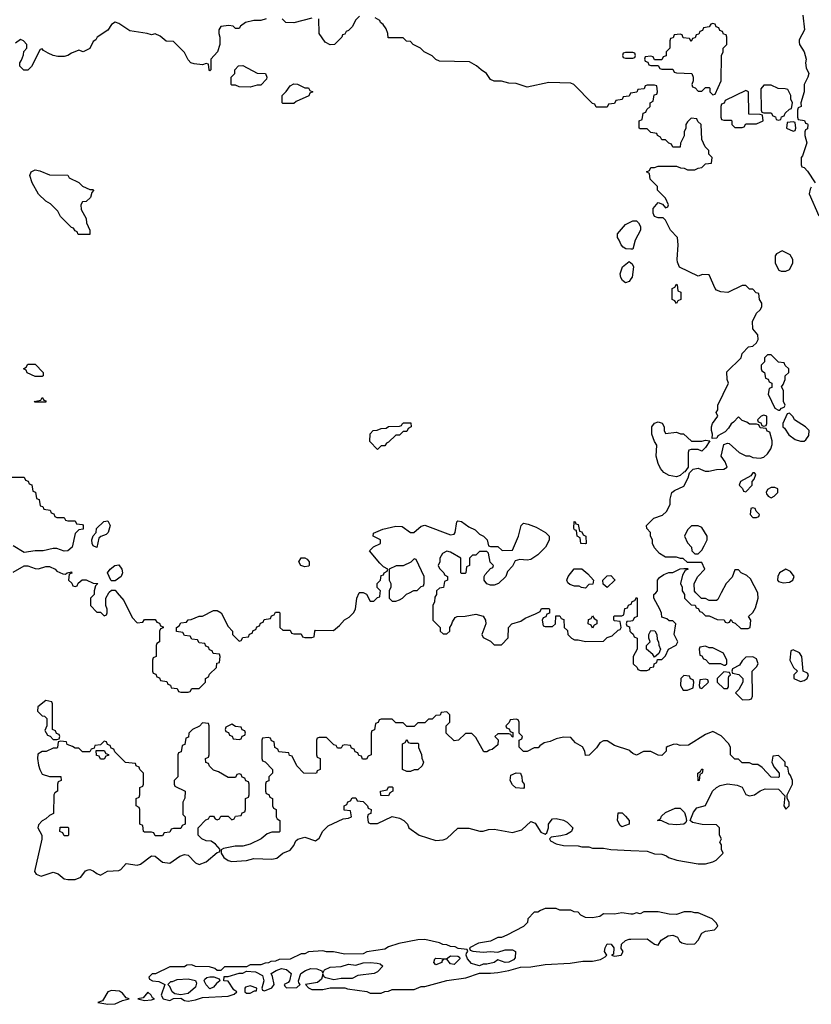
# Model space of a CAD drawing. Header units: inches. Extents: x 2601469 to 2753575, y 449403 to 582909.
# Tile 290 of 350: x 2666646 to 2670990, y 527741 to 533146. Entities that reach past the tile are written whole.
import ezdxf

# ---------------------------------------------------------------- set-up
doc = ezdxf.new("R2010")
doc.units = ezdxf.units.IN
doc.header["$MEASUREMENT"] = 0
for name, color, linetype in [('C6562', 7, 'Continuous'), ('C6563', 7, 'Continuous'), ('C6572', 7, 'Continuous'), ('C6573', 7, 'Continuous')]:
    doc.layers.add(name, color=color, linetype=linetype)

msp = doc.modelspace()

# ---------------------------------------------------------------- linework, layer by layer
at = {"layer": 'C6562', "color": 4, "elevation": 12}
for points in [[(2667054, 530000), (2667054, 529990), (2667034, 529970), (2667034, 529930), (2667070, 529894), (2667090, 529894), (2667110, 529874), (2667122, 529878), (2667126, 529890), (2667126, 529910), (2667118, 529930), (2667118, 529970), (2667134.4, 530000)], [(2667181.4, 530000), (2667216.8, 529956.8), (2667263.6, 529863.6), (2667290, 529834), (2667322, 529838), (2667330, 529854), (2667390, 529854), (2667398, 529838), (2667412.7, 529832.7), (2667418, 529818), (2667432.7, 529812.7), (2667432.7, 529807.3), (2667418, 529802), (2667414, 529790), (2667414, 529730), (2667398, 529722), (2667394, 529710), (2667394, 529650), (2667378, 529642), (2667374, 529630), (2667374, 529570), (2667378, 529558), (2667392.7, 529552.7), (2667398, 529538), (2667412.7, 529532.7), (2667418, 529518), (2667452.7, 529512.7), (2667458, 529498), (2667472.7, 529492.7), (2667478, 529478), (2667510, 529474), (2667518, 529458), (2667530, 529454), (2667570, 529454), (2667582, 529458), (2667590, 529474), (2667630, 529474), (2667666, 529510), (2667666, 529530), (2667682, 529538), (2667687.3, 529552.7), (2667726, 529590), (2667727.3, 529612.7), (2667742, 529618), (2667746, 529650), (2667742, 529662), (2667707.3, 529667.3), (2667702, 529682), (2667687.3, 529687.3), (2667682, 529702), (2667667.3, 529707.3), (2667662, 529722), (2667630, 529726), (2667622, 529742), (2667590, 529746), (2667582, 529762), (2667550, 529766), (2667542, 529782), (2667507.3, 529787.3), (2667506, 529810), (2667522, 529818), (2667530, 529834), (2667562, 529838), (2667570, 529852), (2667587.3, 529852.7), (2667630, 529872), (2667650, 529872), (2667710, 529902), (2667730, 529902), (2667752, 529890), (2667790, 529814), (2667814, 529790), (2667814, 529770), (2667850, 529734), (2667862, 529738), (2667870, 529754), (2667902, 529758), (2667907.3, 529772.7), (2667922, 529778), (2667927.3, 529792.7), (2667942, 529798), (2667947.3, 529812.7), (2667962, 529818), (2667967.3, 529832.7), (2667982, 529838), (2667987.3, 529852.7), (2668022, 529858), (2668027.3, 529872.7), (2668042, 529878), (2668050, 529894), (2668070, 529894), (2668074, 529890), (2668074, 529810), (2668090, 529794), (2668130, 529794), (2668138, 529778), (2668150, 529774), (2668190, 529774), (2668198, 529758), (2668210, 529754), (2668250, 529754), (2668262, 529758), (2668266, 529790), (2668270, 529794), (2668367.3, 529792.7), (2668400.4, 529819.6), (2668428.9, 529851.1), (2668454.6, 529865.4), (2668478, 529890), (2668488, 529910), (2668495.3, 529970), (2668509.1, 530000)], [(2668534, 530000), (2668550, 529992), (2668570, 529954), (2668590, 529954), (2668610, 529974), (2668622, 529978), (2668624.8, 530000)], [(2668674, 530000), (2668674, 529970), (2668690, 529954), (2668710, 529954), (2668730, 529962), (2668746, 529970), (2668768.4, 529991.6), (2668785.2, 530000)], [(2668934, 530000), (2668934, 529990), (2668923.6, 529976.4), (2668922, 529950), (2668914, 529930), (2668914, 529850), (2668954, 529810), (2668954, 529790), (2668970, 529774), (2668990, 529774), (2669006, 529790), (2669006, 529810), (2669016.4, 529823.6), (2669020.4, 529839.6), (2669036.4, 529863.6), (2669046, 529870), (2669090, 529872), (2669150, 529882), (2669190, 529872), (2669202, 529850), (2669204.7, 529830), (2669182, 529770), (2669190, 529754), (2669230, 529734), (2669250, 529714), (2669290, 529714), (2669327.3, 529752.7), (2669328, 529810), (2669346, 529830), (2669396.4, 529843.6), (2669420.4, 529859.6), (2669476.4, 529883.6), (2669502, 529898), (2669510, 529914), (2669550, 529914), (2669554, 529910), (2669552.7, 529887.3), (2669538, 529882), (2669532.7, 529867.3), (2669518, 529862), (2669514, 529850), (2669518, 529818), (2669530, 529814), (2669570, 529814), (2669586, 529830), (2669587.3, 529872.7), (2669610, 529874), (2669618, 529858), (2669632.7, 529852.7), (2669634, 529810), (2669652.7, 529792.7), (2669654, 529770), (2669674, 529750), (2669690, 529742), (2669710, 529742), (2669750, 529732), (2669850, 529734), (2669870, 529754), (2669896.4, 529763.6), (2669930, 529794), (2669942, 529798), (2669946, 529810), (2669942, 529842), (2669910, 529846), (2669906, 529850), (2669906, 529870), (2669910, 529874), (2669950, 529874), (2669962, 529878), (2669967.3, 529912.7), (2669982, 529918), (2669987.3, 529932.7), (2670000, 529937.3)], [(2670000, 529844.8), (2669978, 529842), (2669974, 529830), (2669978, 529818), (2669992.7, 529812.7), (2669994, 529790), (2670000, 529784.4)], [(2670000, 529127.5), (2669993.6, 529133.6), (2669910, 529162), (2669870, 529188), (2669850, 529188), (2669830, 529175.3), (2669811.1, 529148.9), (2669771.1, 529108.9), (2669750, 529106), (2669748, 529130), (2669734.6, 529154.6), (2669696.4, 529176.4), (2669670, 529206), (2669630, 529208), (2669590, 529198), (2669556.9, 529183.1), (2669523.6, 529176.4), (2669499.6, 529160.4), (2669491, 529149), (2669470, 529148), (2669430, 529128), (2669410, 529128), (2669387.3, 529152.7), (2669386, 529190), (2669402, 529198), (2669406, 529210), (2669386, 529230), (2669386, 529290), (2669382, 529302), (2669370, 529306), (2669338, 529302), (2669332.7, 529287.3), (2669314, 529270), (2669318, 529258), (2669332.7, 529252.7), (2669338, 529238), (2669352.7, 529232.7), (2669352.7, 529207.3), (2669346, 529210), (2669342, 529222), (2669330, 529226), (2669270, 529226), (2669254, 529210), (2669272, 529192), (2669270, 529166), (2669239.6, 529140.4), (2669223.6, 529136.4), (2669210, 529126), (2669192.7, 529127.3), (2669150, 529206), (2669127.3, 529227.3), (2669092.7, 529227.3), (2669054, 529190), (2669030, 529188), (2668986, 529230), (2668986, 529270), (2669006, 529290), (2669006, 529330), (2668990, 529346), (2668958, 529342), (2668952.7, 529327.3), (2668930, 529326), (2668910, 529306), (2668890, 529306), (2668870, 529286), (2668830, 529286), (2668810, 529266), (2668770, 529266), (2668750, 529286), (2668710, 529286), (2668690, 529306), (2668630, 529306), (2668618, 529302), (2668612.7, 529287.3), (2668598, 529282), (2668592.7, 529247.3), (2668578, 529242), (2668574, 529230), (2668574, 529110), (2668558, 529102), (2668550, 529086), (2668527.3, 529087.3), (2668522, 529102), (2668507.3, 529107.3), (2668502, 529122), (2668487.3, 529127.3), (2668482, 529142), (2668467.3, 529147.3), (2668462, 529162), (2668430, 529166), (2668418, 529162), (2668410, 529146), (2668390, 529146), (2668382, 529162), (2668370, 529166), (2668330, 529206), (2668290, 529206), (2668278, 529202), (2668274, 529190), (2668274, 529110), (2668278, 529098), (2668294, 529090), (2668294, 529030), (2668278, 529022), (2668274, 529010), (2668267.3, 529007.3), (2668206, 529010), (2668166, 529050), (2668142, 529102), (2668127.3, 529107.3), (2668122, 529122), (2668067.3, 529127.3), (2668062, 529142), (2668046, 529150), (2668042, 529182), (2668027.3, 529187.3), (2668022, 529202), (2668010, 529206), (2667978, 529202), (2667974, 529190), (2667974, 529090), (2667978, 529078), (2667992.7, 529072.7), (2668034, 529030), (2668034, 529010), (2668014, 528990), (2668012.7, 528967.3), (2667998, 528962), (2667994, 528950), (2667994, 528910), (2667998, 528898), (2668012.7, 528892.7), (2668018, 528878), (2668034, 528870), (2668034, 528830), (2668038, 528818), (2668054, 528810), (2668054, 528770), (2668058, 528758), (2668074, 528750), (2668074, 528690), (2668070, 528686), (2668030, 528686), (2668003.6, 528676.4), (2667971.3, 528650), (2667910, 528619), (2667870.7, 528609.3), (2667828.9, 528608.9), (2667764.7, 528595.3), (2667752, 528588), (2667751.3, 528570), (2667766.6, 528546.6), (2667790, 528530.6), (2667810, 528524.9), (2667890, 528530.5), (2667930, 528541.6), (2668030, 528537.4), (2668056.4, 528543.6), (2668090, 528571), (2668130, 528586), (2668150, 528612), (2668162, 528638), (2668173.2, 528646.8), (2668210, 528658), (2668270, 528638), (2668290, 528652), (2668309, 528691), (2668339, 528721), (2668420.4, 528759.6), (2668450, 528762), (2668466, 528770), (2668462, 528802), (2668427.3, 528807.3), (2668426, 528830), (2668442, 528838), (2668447.3, 528852.7), (2668462, 528858), (2668470, 528874), (2668490, 528874), (2668498, 528858), (2668530, 528854), (2668554, 528830), (2668558, 528818), (2668574, 528810), (2668572.7, 528787.3), (2668558, 528782), (2668554, 528770), (2668558, 528738), (2668570, 528734), (2668610, 528734), (2668690, 528772), (2668730, 528762), (2668754, 528750), (2668774, 528730), (2668782, 528710), (2668838, 528670), (2668930, 528640.7), (2668970, 528644), (2668990, 528650.8), (2669050, 528706.8), (2669110, 528706.8), (2669170.9, 528690.9), (2669190, 528690.8), (2669218.9, 528701.1), (2669250, 528702), (2669350, 528684), (2669401.2, 528698.8), (2669450, 528744.7), (2669474.4, 528734.4), (2669506, 528686), (2669530, 528674), (2669538, 528682), (2669548.7, 528710), (2669548.7, 528730), (2669562, 528750), (2669570, 528758), (2669590, 528761), (2669630, 528751), (2669650, 528741), (2669682, 528710), (2669674, 528690), (2669646.4, 528673.6), (2669615.3, 528664.7), (2669562, 528658), (2669554, 528650), (2669558, 528638), (2669590, 528622), (2669630, 528612), (2669710, 528611.3), (2669730, 528604.7), (2669770, 528604.7), (2669790, 528598), (2669850, 528598), (2669890, 528591), (2670000, 528585.5)], [(2670000, 528236.4), (2669950, 528242), (2669910, 528235.3), (2669850, 528238), (2669830, 528222), (2669790, 528215.3), (2669750, 528218), (2669726, 528230), (2669710, 528246), (2669688, 528248), (2669670, 528258), (2669610, 528258), (2669590, 528266), (2669530, 528266), (2669503.6, 528256.4), (2669490, 528246), (2669470, 528246), (2669434, 528210), (2669432, 528190), (2669410, 528168), (2669319.6, 528120.4), (2669290, 528108), (2669270, 528108), (2669230, 528088), (2669163.6, 528076.4), (2669114, 528050), (2669118, 528038), (2669132.7, 528032.7), (2669190, 528027.7), (2669230, 528031.3), (2669270, 528027.3), (2669310, 528040.5), (2669350, 528040.5), (2669366.8, 528030), (2669364.5, 527995.5), (2669355.2, 527984.8), (2669330, 527971.8), (2669309.5, 527969.5), (2669270, 527984), (2669250.4, 527969.6), (2669210, 527960.7), (2669190, 527960.9), (2669170, 527952), (2669150, 527957), (2669125.1, 527965.1), (2669104, 527990), (2669095.3, 528010), (2669098, 528022), (2669106, 528030), (2669102, 528042), (2669052.7, 528047.3), (2669036.4, 528056.4), (2669010, 528058), (2668990, 528068), (2668968.9, 528068.9), (2668950, 528078), (2668870, 528097.2), (2668830, 528094), (2668726.4, 528073.6), (2668670, 528055.3), (2668650, 528044), (2668551.6, 528028.4), (2668530, 528018), (2668430, 528015.3), (2668368.4, 528028.4), (2668330, 528028.7), (2668310, 528034), (2668230, 528028), (2668210, 528018), (2668190, 528018), (2668130, 527988), (2668070, 527986), (2668050, 527978), (2668023.6, 527976.4), (2668011.6, 527968.4), (2667992.7, 527967.3), (2667970, 527958), (2667910, 527958), (2667890, 527946), (2667770, 527946), (2667750, 527926), (2667730, 527926), (2667716.4, 527936.4), (2667687.3, 527947.3), (2667610, 527948), (2667590, 527958), (2667563.6, 527956.4), (2667550, 527946), (2667470, 527946), (2667391.6, 527908.4), (2667372.7, 527907.3), (2667354, 527890), (2667358, 527878), (2667374, 527870), (2667410, 527866), (2667442, 527850), (2667422, 527790), (2667434, 527770), (2667470, 527762), (2667490, 527772), (2667530, 527774), (2667550, 527762), (2667570, 527758), (2667610, 527764.7), (2667650, 527778), (2667790, 527784.7), (2667823.1, 527796.9), (2667838, 527810), (2667820.9, 527820.9), (2667790, 527868), (2667766, 527870), (2667767.3, 527892.7), (2667790, 527894), (2667850, 527912), (2667870, 527912), (2667890, 527922), (2667939.6, 527919.6), (2667978, 527898), (2667986, 527870), (2667974, 527830), (2667978, 527818), (2667990, 527814), (2668028.9, 527831.1), (2668042, 527850), (2668034, 527894), (2668026, 527910), (2668052.9, 527927.1), (2668083.1, 527936.9), (2668110, 527932), (2668136, 527910), (2668126, 527870), (2668119.1, 527860.9), (2668098, 527850), (2668101, 527841), (2668110, 527832), (2668167.3, 527832.7), (2668186, 527850), (2668178, 527858), (2668175.3, 527870), (2668188, 527910), (2668214, 527926), (2668243.6, 527936.4), (2668276.1, 527936.1), (2668304, 527924), (2668310, 527912), (2668319, 527930), (2668350, 527945.3), (2668410, 527947.7), (2668450, 527960.7), (2668490, 527956), (2668531.7, 527968.3), (2668570, 527971), (2668607.1, 527967.1), (2668623.4, 527963.4), (2668638.8, 527950), (2668610, 527919.5), (2668591, 527910), (2668501.1, 527898.9), (2668470, 527882.7), (2668410, 527882.7), (2668370, 527875.6), (2668325.6, 527885.6), (2668318, 527890), (2668310, 527906), (2668301.4, 527878.6), (2668279.3, 527860.7), (2668214, 527850), (2668231.6, 527831.6), (2668250, 527822), (2668310, 527822), (2668350, 527831.3), (2668430, 527832), (2668445.4, 527825.4), (2668550.9, 527810.9), (2668570, 527802), (2668630, 527802), (2668650, 527811.3), (2668670, 527812), (2668690, 527822), (2668810, 527822), (2668850, 527838), (2668870, 527838), (2668990, 527871.3), (2669094.6, 527885.4), (2669170, 527911), (2669230, 527910.8), (2669270, 527916), (2669330, 527926), (2669394.6, 527945.4), (2669450, 527946), (2669530, 527958.8), (2669666.4, 527966.4), (2669736.8, 527976.8), (2669790, 527977.3), (2669832.5, 527987.5), (2669859.3, 528000.7), (2669868.7, 528010), (2669855.1, 528030), (2669858, 528050), (2669870, 528072.2), (2669891, 528070), (2669906.8, 528050), (2669904.7, 528015.3), (2669894, 528010), (2669910, 528004.7), (2669946, 528010), (2669958, 528030), (2669946.3, 528046.3), (2669949.3, 528070), (2669969.7, 528090.3), (2669990, 528097.4), (2670000, 528097.7)]]:
    msp.add_lwpolyline(points, dxfattribs=at)
for points in [[(2669790, 529806), (2669782, 529822), (2669766, 529830), (2669767.3, 529852.7), (2669782, 529858), (2669790, 529874), (2669798, 529858), (2669814, 529850), (2669814, 529830), (2669798, 529822)], [(2666790, 529408), (2666745.8, 529374.2), (2666742.8, 529350), (2666770, 529324.7), (2666782, 529322), (2666794, 529310), (2666794, 529270), (2666784.7, 529244.7), (2666798, 529218), (2666812.7, 529212.7), (2666830, 529194), (2666850, 529194), (2666862, 529198), (2666866, 529210), (2666862, 529222), (2666847.3, 529227.3), (2666842, 529242), (2666826, 529250), (2666826, 529390), (2666822, 529402)], [(2667650, 529286), (2667632.7, 529267.3), (2667594, 529250), (2667574, 529230), (2667572.7, 529207.3), (2667558, 529202), (2667552.7, 529167.3), (2667538, 529162), (2667532.7, 529127.3), (2667518, 529122), (2667514, 529110), (2667514, 528990), (2667494, 528970), (2667494, 528950), (2667498, 528938), (2667554, 528910), (2667552.7, 528872.7), (2667542, 528850), (2667542, 528782), (2667554, 528770), (2667554, 528730), (2667538, 528722), (2667530, 528706), (2667490, 528706), (2667478, 528702), (2667470, 528686), (2667438, 528682), (2667430, 528666), (2667390, 528666), (2667382, 528682), (2667370, 528686), (2667330, 528686), (2667326, 528690), (2667322, 528722), (2667306, 528730), (2667306, 528810), (2667302, 528822), (2667286, 528830), (2667286, 528870), (2667302, 528878), (2667306, 528890), (2667306, 528930), (2667322, 528938), (2667326, 528950), (2667326, 529010), (2667306, 529030), (2667302, 529042), (2667286, 529050), (2667282, 529062), (2667227.3, 529067.3), (2667167.3, 529127.3), (2667162, 529142), (2667147.3, 529147.3), (2667142, 529162), (2667127.3, 529167.3), (2667122, 529182), (2667110, 529186), (2667090, 529166), (2667058, 529162), (2667054, 529146), (2667038, 529142), (2667030, 529126), (2666990, 529126), (2666970, 529146), (2666950, 529146), (2666936.4, 529156.4), (2666907.3, 529167.3), (2666902, 529182), (2666870, 529186), (2666858, 529182), (2666854, 529150), (2666850, 529146), (2666830, 529146), (2666791.1, 529128.9), (2666770, 529128.7), (2666746, 529114), (2666742.8, 529090), (2666750, 529054), (2666756, 529030), (2666770, 529004.7), (2666810, 528992), (2666871.6, 528991.6), (2666874, 528970), (2666858, 528962), (2666854, 528950), (2666854, 528910), (2666838, 528902), (2666834, 528890), (2666831.3, 528788.7), (2666810, 528778), (2666790, 528758), (2666770, 528748.7), (2666750, 528726), (2666746, 528710), (2666766.8, 528670), (2666767.1, 528647.1), (2666726.8, 528470), (2666735.9, 528455.9), (2666763.8, 528443.8), (2666830, 528465.2), (2666856.3, 528456.3), (2666890, 528430.4), (2666910, 528425.5), (2666950, 528425.5), (2666982, 528438), (2667007.4, 528472.6), (2667021, 528479), (2667030, 528481.1), (2667050, 528473.4), (2667070, 528458), (2667090, 528450.5), (2667128.7, 528471.3), (2667190, 528474.9), (2667200.1, 528479.9), (2667230, 528513), (2667290, 528503.8), (2667309.6, 528510.4), (2667370, 528555.5), (2667390, 528554), (2667430, 528520.4), (2667470, 528516.3), (2667525.6, 528554.4), (2667550, 528562.8), (2667570, 528558.8), (2667610, 528518), (2667630, 528508), (2667670, 528522), (2667730, 528574), (2667742, 528578), (2667746, 528590), (2667720.4, 528620.4), (2667696.4, 528636.4), (2667670, 528638), (2667646, 528650), (2667626, 528670), (2667626, 528710), (2667667.3, 528752.7), (2667682, 528758), (2667690, 528774), (2667710, 528774), (2667718, 528758), (2667730, 528754), (2667742, 528758), (2667750, 528774), (2667790, 528774), (2667810, 528754), (2667822, 528758), (2667830, 528774), (2667862, 528778), (2667867.3, 528792.7), (2667882, 528798), (2667886, 528810), (2667886, 528870), (2667902, 528878), (2667906, 528890), (2667906, 528950), (2667902, 528962), (2667887.3, 528967.3), (2667882, 528982), (2667867.3, 528987.3), (2667862, 529002), (2667850, 529006), (2667838, 529002), (2667830, 528986), (2667790, 528986), (2667736.4, 529016.4), (2667710, 529026), (2667687.3, 529047.3), (2667682, 529062), (2667667.3, 529067.3), (2667666, 529090), (2667682, 529098), (2667686, 529110), (2667686, 529270), (2667682, 529282)], [(2667810, 529278), (2667778, 529262), (2667774, 529250), (2667778, 529238), (2667792.7, 529232.7), (2667798, 529218), (2667812.7, 529212.7), (2667818, 529198), (2667850, 529194), (2667862, 529198), (2667867.3, 529212.7), (2667882, 529218), (2667886, 529230), (2667882, 529242), (2667867.3, 529247.3), (2667862, 529262), (2667830, 529266)], [(2668790, 529174), (2668830, 529174), (2668834, 529170), (2668834, 529150), (2668851.6, 529111.6), (2668852.7, 529092.7), (2668862, 529070), (2668854, 529050), (2668830, 529028), (2668810, 529028), (2668790, 529018), (2668770, 529018), (2668746, 529030), (2668746, 529170), (2668762, 529178), (2668770, 529194), (2668778, 529178)], [(2667090, 529086), (2667082, 529102), (2667067.3, 529107.3), (2667066, 529134), (2667110, 529134), (2667118, 529118), (2667132.7, 529112.7), (2667132.7, 529107.3), (2667118, 529102), (2667110, 529086)], [(2669410, 528926), (2669368.4, 528928.4), (2669350, 528946), (2669338, 528970), (2669342, 528998), (2669370, 529012), (2669394, 529010), (2669402, 528990), (2669403.6, 528963.6), (2669414, 528950), (2669414, 528930)], [(2668670, 528886), (2668627.3, 528887.3), (2668626, 528910), (2668662, 528918), (2668670, 528934), (2668690, 528934), (2668694, 528930), (2668694, 528910), (2668678, 528902)], [(2669950, 528715.3), (2669942, 528722), (2669926, 528750), (2669930, 528792), (2669951.6, 528791.6), (2669970, 528774), (2669990.6, 528750.6), (2669990, 528728.7)], [(2666890, 528666), (2666882, 528682), (2666866, 528690), (2666867.3, 528712.7), (2666910, 528714), (2666914, 528710), (2666914, 528670), (2666910, 528666)], [(2669030, 527959), (2669010, 527962), (2668990, 527988), (2668970, 527986), (2668962, 527978), (2668962, 527970), (2668930, 527957.2), (2668919.3, 527970), (2668924, 527990), (2668930, 527993.4), (2668988.9, 527991.1), (2669010, 528006.8), (2669050, 528004.7), (2669058.8, 527998.8), (2669061, 527990)], [(2667690, 527825.2), (2667670, 527848), (2667659, 527870), (2667662, 527878), (2667672.9, 527887.1), (2667690, 527892), (2667712, 527892), (2667739.8, 527879.8), (2667744.7, 527870), (2667725.2, 527854.8), (2667710, 527835.3)], [(2667530, 527792), (2667498, 527798), (2667482, 527810), (2667470, 527838), (2667458, 527850), (2667474.6, 527865.4), (2667485.4, 527865.4), (2667510, 527876), (2667570, 527881), (2667611.3, 527871.3), (2667616.8, 527856.8), (2667610, 527835.3), (2667570, 527799.5)], [(2667910, 527842.7), (2667885.8, 527834.2), (2667881, 527830), (2667882, 527810), (2667890, 527802), (2667910, 527802), (2667934, 527814), (2667946, 527814), (2667948, 527830)], [(2667150, 527817.2), (2667130, 527809), (2667101, 527759), (2667074, 527750), (2667130, 527740.7), (2667170, 527744), (2667210, 527761), (2667246, 527770), (2667230, 527775.3), (2667210, 527802), (2667192.9, 527812.9)], [(2667350, 527808), (2667323.5, 527776.5), (2667294, 527770), (2667330, 527761), (2667370, 527764.7), (2667386, 527770), (2667375.3, 527775.3), (2667368, 527790)]]:
    msp.add_lwpolyline(points, close=True, dxfattribs=at)
at = {"layer": 'C6563', "color": 4, "elevation": 12}
for points in [[(2667998, 533150), (2667970, 533141.6), (2667930, 533140.9), (2667884.7, 533130), (2667858, 533110), (2667850, 533098), (2667830, 533098), (2667818, 533110), (2667793.8, 533113.8), (2667750, 533108), (2667738, 533090), (2667738, 533070), (2667744.7, 533050), (2667744.7, 533010), (2667731, 532969), (2667694, 532930), (2667694, 532870), (2667690, 532866), (2667686, 532870), (2667682, 532902), (2667670, 532906), (2667650, 532898), (2667603.1, 532903.1), (2667586, 532910), (2667570, 532926), (2667550, 532966), (2667490, 533026), (2667450, 533028), (2667416.4, 533056.4), (2667390, 533068), (2667370, 533062), (2667346, 533070), (2667250, 533085.6), (2667190, 533126), (2667170, 533133.2), (2667150, 533119), (2667130, 533089.2), (2667072, 533050), (2667064.7, 533035.3), (2667050, 533026), (2667030, 532988), (2666994, 532970), (2666970, 532978), (2666930, 532962), (2666910, 532949), (2666890, 532944), (2666855.3, 532944.7), (2666829.4, 532949.4), (2666802, 532962), (2666776.4, 532976.4), (2666770, 532986), (2666758, 532982), (2666710.9, 532889.1), (2666690, 532868.7), (2666668.4, 532868.4), (2666646, 532890), (2666646, 532910), (2666656.4, 532923.6), (2666667.3, 532952.7), (2666668.4, 532971.6), (2666686, 532990), (2666686, 533010), (2666666, 533030), (2666650, 533038), (2666623.5, 533016.5)], [(2668250, 533155.1), (2668150, 533128), (2668106, 533130), (2668086, 533150)], [(2668510, 533166), (2668490, 533146), (2668470, 533106), (2668450, 533086), (2668438, 533082), (2668430, 533066), (2668418, 533062), (2668414, 533050), (2668374, 533010), (2668350, 533008), (2668323.1, 533023.1), (2668289.3, 533069.3), (2668288, 533150)], [(2670000, 532742.3), (2669998, 532742), (2669990, 532726), (2669958, 532722), (2669952.7, 532707.3), (2669918, 532702), (2669910, 532686), (2669878, 532682), (2669870, 532666), (2669810, 532666), (2669802, 532682), (2669790, 532686), (2669686, 532790), (2669670, 532798), (2669550, 532802), (2669430, 532775.3), (2669370, 532795.3), (2669330, 532798), (2669290, 532808), (2669250, 532808), (2669230, 532818), (2669208, 532850), (2669178, 532870), (2669153.6, 532893.6), (2669114.6, 532914.6), (2668950, 532918), (2668930, 532928), (2668910, 532948), (2668866, 532970), (2668846, 532990), (2668806, 533010), (2668790, 533026), (2668768.4, 533028.4), (2668750, 533046), (2668667.3, 533047.3), (2668666, 533070), (2668656.4, 533096.4), (2668640.4, 533120.4), (2668626, 533130), (2668622, 533142), (2668596.4, 533156.4)], [(2670000, 532966), (2669970, 532966), (2669958, 532962), (2669954, 532950), (2669958, 532938), (2669970, 532934), (2670000, 532934)], [(2670000, 531886.4), (2669972.7, 531887.3), (2669958, 531898), (2669946, 531910), (2669936.4, 531936.4), (2669926, 531950), (2669926, 531970), (2669970, 532022), (2670000, 532037)], [(2670000, 531722.6), (2669990, 531708), (2669970, 531702), (2669953.6, 531713.6), (2669944, 531730), (2669941.2, 531750), (2669954, 531790), (2669990, 531818), (2670000, 531811)], [(2666590, 530634), (2666670, 530634), (2666678, 530618), (2666692.7, 530612.7), (2666698, 530598), (2666712.7, 530592.7), (2666718, 530558), (2666732.7, 530552.7), (2666738, 530518), (2666752.7, 530512.7), (2666758, 530478), (2666772.7, 530472.7), (2666778, 530458), (2666812.7, 530452.7), (2666818, 530438), (2666832.7, 530432.7), (2666838, 530418), (2666850, 530414), (2666890, 530414), (2666898, 530398), (2666910, 530394), (2666950, 530394), (2666958, 530378), (2666990, 530374), (2666994, 530370), (2666994, 530350), (2666970, 530346), (2666950, 530326), (2666933.4, 530250), (2666910, 530229.6), (2666890, 530227.6), (2666850, 530242.7), (2666830, 530242.7), (2666774, 530230), (2666730, 530229.5), (2666670, 530221.2), (2666610, 530258)], [(2668624.8, 530000), (2668626, 530010), (2668608.4, 530028.4), (2668608, 530050), (2668626, 530070), (2668630, 530094), (2668642, 530098), (2668646, 530110), (2668662, 530118), (2668666, 530130), (2668643.1, 530143.1), (2668623.1, 530163.1), (2668566, 530230), (2668588.4, 530251.6), (2668626, 530270), (2668626, 530290), (2668586, 530310), (2668588, 530328), (2668638, 530350), (2668710, 530366.4), (2668744.1, 530364.1), (2668790, 530331), (2668808.9, 530331.1), (2668850, 530364.7), (2668870, 530370.8), (2669010, 530318), (2669030, 530322), (2669035.3, 530330), (2669044, 530390), (2669050, 530394), (2669070, 530390.8), (2669110, 530361), (2669145.4, 530345.4), (2669170, 530322), (2669191.1, 530311.1), (2669212, 530290), (2669218, 530258), (2669230, 530254), (2669270, 530254), (2669292.7, 530232.7), (2669350, 530234), (2669384, 530310), (2669398, 530370), (2669410, 530382), (2669436.9, 530376.9), (2669479.8, 530359.8), (2669530.9, 530330.9), (2669552, 530310), (2669551.6, 530288.4), (2669532, 530250), (2669490, 530208), (2669450, 530182), (2669430, 530178), (2669390, 530182), (2669364.7, 530175.3), (2669350, 530146), (2669323.6, 530116.4), (2669314, 530090), (2669274, 530050), (2669250, 530042), (2669230, 530042), (2669209.1, 530049.1), (2669195.3, 530070), (2669195.3, 530090), (2669200.2, 530099.8), (2669230, 530134), (2669242, 530138), (2669246, 530150), (2669228.4, 530168.4), (2669218, 530218), (2669210, 530226), (2669170, 530226), (2669150, 530206), (2669130, 530206), (2669114, 530190), (2669114, 530150), (2669098, 530142), (2669094, 530110), (2669090, 530106), (2669070, 530106), (2669066, 530110), (2669066, 530190), (2669010, 530222), (2668990, 530228), (2668965.4, 530214.6), (2668952, 530190), (2668952, 530170), (2668942, 530150), (2668950, 530134), (2668974, 530110), (2668978, 530098), (2668994, 530090), (2668994, 530070), (2668978, 530062), (2668972, 530028), (2668950, 530026), (2668934, 530010), (2668934, 530000)], [(2668785.2, 530000), (2668808.4, 530011.6), (2668827.3, 530012.7), (2668850, 530034), (2668862, 530038), (2668866, 530050), (2668866, 530090), (2668822, 530182), (2668810, 530186), (2668791.6, 530168.4), (2668750, 530148), (2668712.7, 530147.3), (2668674, 530130), (2668674, 530070), (2668682, 530050), (2668682, 530030), (2668674, 530010), (2668674, 530000)], [(2666610, 530113.4), (2666670, 530147.7), (2666690, 530148), (2666730, 530132.7), (2666750, 530130.5), (2666790, 530144.9), (2666810, 530144.9), (2666841, 530130), (2666850, 530118), (2666883.6, 530103.6), (2666898, 530102), (2666906, 530110), (2666930, 530114), (2666932, 530108), (2666918, 530102), (2666914, 530070), (2666932.7, 530052.7), (2666938, 530038), (2666950, 530034), (2666962, 530038), (2666967.3, 530052.7), (2666988.7, 530071.3), (2667010.8, 530070.8), (2667050, 530052), (2667074, 530050), (2667062, 530038), (2667054, 530010), (2667054, 530000)], [(2667134.4, 530000), (2667136.4, 530003.6), (2667150, 530014), (2667170, 530014), (2667181.4, 530000)], [(2668509.1, 530000), (2668510, 530002), (2668530, 530002), (2668534, 530000)]]:
    msp.add_lwpolyline(points, dxfattribs=at)
for points in [[(2667910, 532775.3), (2667850, 532778), (2667830, 532786), (2667810, 532786), (2667806, 532790), (2667806, 532830), (2667826, 532850), (2667826, 532870), (2667847.3, 532892.7), (2667870, 532894), (2667950, 532852), (2667994, 532850), (2668002, 532830), (2667999.6, 532820.4), (2667970, 532786), (2667950, 532786)], [(2668210, 532772), (2668230, 532772), (2668238, 532758), (2668254, 532750), (2668238, 532742), (2668232.7, 532727.3), (2668163.6, 532696.4), (2668150, 532686), (2668090, 532686), (2668086, 532690), (2668086, 532730), (2668108.4, 532751.6), (2668130, 532782), (2668150, 532794), (2668170, 532792)], [(2667030, 532214), (2667050, 532214), (2667051.6, 532208.4), (2667042, 532198), (2667034, 532170), (2667011.6, 532148.4), (2666990, 532146), (2666982, 532130), (2666983.6, 532103.6), (2667010, 532054), (2667012, 532030), (2667031.3, 531990), (2667030, 531966), (2666967.3, 531967.3), (2666962, 531982), (2666950, 531986), (2666942, 532002), (2666930, 532006), (2666870, 532066), (2666854.6, 532094.6), (2666814.6, 532134.6), (2666788.9, 532148.9), (2666748.9, 532188.9), (2666715.3, 532250), (2666702, 532290), (2666708.9, 532311.1), (2666730, 532322), (2666756.9, 532316.9), (2666810, 532294), (2666910, 532292), (2666918, 532278), (2666970, 532252), (2666990, 532232)], [(2666730, 531188), (2666687.3, 531207.3), (2666682, 531222), (2666666, 531230), (2666682, 531238), (2666690, 531254), (2666730, 531254), (2666774, 531210), (2666774, 531190), (2666770, 531188)], [(2666730, 531046), (2666726, 531050), (2666762, 531058), (2666770, 531072), (2666778, 531058), (2666790, 531054), (2666790, 531046)], [(2668610, 530786), (2668568, 530830), (2668568.4, 530871.6), (2668586, 530890), (2668607.3, 530892.7), (2668630, 530902), (2668656.4, 530903.6), (2668670, 530912), (2668730, 530914), (2668742, 530918), (2668746, 530930), (2668752.7, 530932.7), (2668792.7, 530932.7), (2668794, 530910), (2668778, 530902), (2668770, 530886), (2668750, 530886), (2668730, 530866), (2668710, 530866), (2668670, 530826), (2668658, 530822), (2668650, 530806), (2668630, 530806)], [(2667070, 530249.3), (2667050, 530258), (2667044, 530270), (2667042, 530290), (2667048.4, 530311.6), (2667066, 530330), (2667067.3, 530352.7), (2667108.4, 530391.6), (2667130, 530394), (2667142, 530370), (2667132, 530330), (2667119.8, 530320.2), (2667091, 530309), (2667081, 530299)], [(2669750, 530268), (2669726, 530270), (2669722, 530302), (2669706, 530310), (2669702, 530342), (2669690, 530346), (2669687.3, 530352.7), (2669688.4, 530391.6), (2669694, 530390), (2669698, 530378), (2669710, 530374), (2669718, 530338), (2669730, 530334), (2669738, 530318), (2669752, 530310), (2669754, 530270)], [(2668210, 530142), (2668188.7, 530150), (2668178, 530170), (2668190, 530192), (2668211.6, 530191.6), (2668223.6, 530183.6), (2668234, 530170), (2668234, 530150), (2668230, 530146)], [(2667150, 530066), (2667146, 530070), (2667128, 530110), (2667142, 530130), (2667168.7, 530150), (2667190, 530154), (2667206, 530130), (2667210.8, 530109.2), (2667202, 530090), (2667170, 530066)], [(2669750, 530026), (2669728.4, 530028.4), (2669715.3, 530035.3), (2669690, 530035.3), (2669664.7, 530044.7), (2669654.6, 530054.6), (2669648, 530070), (2669655.3, 530090), (2669689.1, 530130.9), (2669730, 530131.3), (2669763.6, 530103.6), (2669794, 530070), (2669792, 530048), (2669770, 530046)], [(2669870, 530028), (2669847.3, 530047.3), (2669846, 530070), (2669870, 530092), (2669890, 530094), (2669911.6, 530071.6), (2669911.6, 530068.4)]]:
    msp.add_lwpolyline(points, close=True, dxfattribs=at)
at = {"layer": 'C6572', "color": 4, "elevation": 12}
for points in [[(2670000, 529784.4), (2670012.7, 529772.7), (2670018, 529758), (2670034, 529750), (2670034, 529690), (2670012, 529650), (2670012, 529610), (2670034, 529590), (2670038, 529578), (2670052.7, 529572.7), (2670087.3, 529572.7), (2670102, 529578), (2670106, 529590), (2670126, 529594), (2670128, 529610), (2670142, 529618), (2670146, 529634), (2670170, 529634), (2670190, 529654), (2670206, 529690), (2670248.4, 529711.6), (2670258, 529730), (2670238, 529770), (2670246, 529830), (2670230, 529846), (2670210, 529846), (2670196.4, 529856.4), (2670170, 529866), (2670167.3, 529887.3), (2670158, 529910), (2670126, 529970), (2670126, 529990), (2670136, 530000)], [(2670288, 530000), (2670294, 529990), (2670294, 529970), (2670330, 529934), (2670352.7, 529932.7), (2670358, 529918), (2670370, 529914), (2670378, 529898), (2670390, 529894), (2670410, 529874), (2670430, 529874), (2670472.7, 529852.7), (2670512, 529852), (2670518, 529838), (2670530, 529834), (2670542, 529838), (2670550, 529854), (2670558, 529838), (2670572.7, 529832.7), (2670603.6, 529803.6), (2670643.6, 529803.6), (2670655.3, 529810), (2670658, 529850), (2670646, 529870), (2670668.4, 529891.6), (2670683.1, 529916.9), (2670699, 529970), (2670697.2, 529997.2), (2670695.8, 530000)], [(2670496, 530000), (2670476.9, 529963.1), (2670470, 529958), (2670430, 529958), (2670410, 529968), (2670388, 529968), (2670356.6, 530000)], [(2670000, 529937.3), (2670002, 529938), (2670007.3, 529952.7), (2670022, 529958), (2670030, 529974), (2670034, 529970), (2670034, 529870), (2670018, 529862), (2670010, 529846), (2670000, 529844.8)], [(2670000, 528585.5), (2670090, 528581), (2670130, 528566), (2670170, 528564.7), (2670195.3, 528555.3), (2670206, 528546), (2670251.3, 528531.3), (2670370, 528511.3), (2670410, 528511.3), (2670450, 528522), (2670468.4, 528531.6), (2670506, 528570), (2670498, 528590), (2670496.4, 528616.4), (2670488, 528630), (2670498, 528650), (2670486, 528670), (2670486, 528710), (2670470, 528726), (2670391.6, 528728.4), (2670338, 528738), (2670326, 528750), (2670343.7, 528796.3), (2670361.5, 528818.5), (2670410, 528832), (2670448.7, 528910), (2670469.3, 528930.7), (2670490, 528941), (2670530, 528951.3), (2670583.6, 528943.6), (2670610, 528932), (2670631.6, 528891.6), (2670650, 528884.7), (2670678, 528890), (2670710, 528912), (2670736.4, 528923.6), (2670810, 528922), (2670844.7, 528884.7), (2670838.8, 528830), (2670850, 528811.3), (2670868.7, 528830), (2670868, 528850), (2670858, 528870), (2670858, 528890), (2670886, 528950), (2670886, 528970), (2670876.4, 528996.4), (2670866, 529010), (2670862, 529042), (2670847.3, 529047.3), (2670846, 529070), (2670810, 529106), (2670778, 529102), (2670774, 529070), (2670783.6, 529043.6), (2670814, 529010), (2670814, 528990), (2670810, 528986), (2670770, 528988), (2670720.4, 529040.4), (2670696.4, 529056.4), (2670670, 529058), (2670650, 529066), (2670610, 529066), (2670590, 529086), (2670570, 529086), (2670546, 529110), (2670546, 529150), (2670538, 529170), (2670494.6, 529214.6), (2670450, 529238), (2670410, 529222), (2670316.9, 529163.1), (2670270, 529162), (2670250, 529168), (2670232.7, 529167.3), (2670203.6, 529156.4), (2670194, 529150), (2670194, 529130), (2670170, 529106), (2670150, 529108), (2670110, 529128), (2670090, 529128.7), (2670070, 529128), (2670030, 529108), (2670010, 529118), (2670000, 529127.5)], [(2670000, 528097.7), (2670090, 528100.3), (2670130, 528070.8), (2670150, 528066), (2670166.5, 528093.5), (2670203.8, 528116.2), (2670230, 528120.4), (2670256, 528110), (2670267.5, 528087.5), (2670278.8, 528078.8), (2670308.7, 528071.3), (2670350, 528072), (2670370, 528092), (2670389.5, 528130.5), (2670410, 528143), (2670458, 528150), (2670478, 528170), (2670470, 528186), (2670446, 528210), (2670370, 528242), (2670350, 528242), (2670330, 528248.7), (2670291.6, 528248.4), (2670250, 528234), (2670210, 528235.3), (2670150, 528248.7), (2670071.6, 528248.4), (2670050, 528238), (2670030, 528242), (2670010, 528235.3), (2670000, 528236.4)]]:
    msp.add_lwpolyline(points, dxfattribs=at)
for points in [[(2670130, 529646), (2670120.4, 529660.4), (2670086, 529690), (2670086, 529710), (2670106, 529730), (2670098, 529750), (2670098, 529770), (2670110, 529792), (2670131.3, 529791.3), (2670142, 529770), (2670143.6, 529743.6), (2670152, 529730), (2670152.7, 529712.7), (2670162, 529690), (2670152.7, 529667.3)], [(2670410, 529706), (2670378, 529702), (2670374, 529690), (2670378, 529658), (2670390, 529654), (2670398, 529638), (2670410, 529634), (2670430, 529612), (2670492, 529612), (2670510, 529602), (2670518, 529602), (2670526, 529610), (2670526, 529630), (2670508.4, 529668.4), (2670450, 529698), (2670430, 529698)], [(2670890, 529686), (2670878, 529682), (2670872, 529630), (2670892, 529590), (2670914, 529570), (2670894, 529550), (2670894, 529530), (2670930, 529512), (2670950, 529518), (2670968, 529530), (2670975.3, 529550), (2670970, 529558), (2670946, 529570), (2670938, 529650), (2670926, 529670)], [(2670670, 529648), (2670630, 529646), (2670610, 529626), (2670596.9, 529603.1), (2670558, 529582), (2670554, 529570), (2670558, 529558), (2670591.6, 529551.6), (2670614, 529530), (2670614, 529510), (2670591.6, 529468.4), (2670574, 529450), (2670612.7, 529412.7), (2670650, 529414), (2670662, 529418), (2670667.3, 529432.7), (2670666, 529570), (2670690, 529594), (2670698, 529610), (2670690, 529638)], [(2670510, 529566), (2670474, 529530), (2670474, 529510), (2670510, 529474), (2670530, 529474), (2670536.4, 529483.6), (2670535.3, 529530), (2670538, 529542), (2670546, 529550), (2670542, 529562)], [(2670290, 529546), (2670274, 529530), (2670272, 529490), (2670286, 529466), (2670310, 529464.7), (2670342, 529478), (2670346, 529510), (2670342, 529522), (2670327.3, 529527.3), (2670322, 529542)], [(2670410, 529526), (2670378, 529522), (2670374, 529490), (2670378, 529478), (2670390, 529474), (2670426, 529510), (2670422, 529522)], [(2670370, 528968), (2670368, 529010), (2670382, 529018), (2670390, 529034), (2670394, 529030), (2670392, 529010), (2670378, 529002), (2670374, 528970)], [(2670250, 528725.2), (2670209.1, 528729.1), (2670170, 528748), (2670146, 528750), (2670162, 528758), (2670167.3, 528772.7), (2670190, 528794), (2670243.1, 528816.9), (2670270, 528818), (2670293.7, 528793.7), (2670301, 528770), (2670304.7, 528750), (2670302, 528738), (2670290, 528729)]]:
    msp.add_lwpolyline(points, close=True, dxfattribs=at)
at = {"layer": 'C6573', "color": 4, "elevation": 12}
for points in [[(2670943, 533170), (2670952, 533090), (2670924, 533036), (2670923.5, 533023.5), (2670926, 533010), (2670950.8, 532970), (2670961, 532930), (2670958, 532910), (2670962, 532882), (2670976, 532850), (2670971.3, 532830), (2670951, 532790), (2670950.7, 532750), (2670932, 532690), (2670934, 532670), (2670918, 532662), (2670914, 532650), (2670914, 532610), (2670918, 532598), (2670952.7, 532592.7), (2670958, 532578), (2670970, 532574), (2670970.7, 532570.7), (2670970, 532546), (2670958, 532542), (2670954, 532530), (2670954, 532510), (2670964.7, 532470), (2670942, 532398), (2670934, 532390), (2670934, 532350), (2670938, 532338), (2670950, 532334), (2670970, 532314), (2671011, 532250)], [(2670000, 532934), (2670010, 532934), (2670022, 532938), (2670026, 532950), (2670022, 532962), (2670010, 532966), (2670000, 532966)], [(2670356.6, 530000), (2670348.4, 530008.4), (2670348, 530050), (2670368, 530090), (2670406, 530130), (2670390, 530166), (2670310, 530166), (2670287.3, 530187.3), (2670272.7, 530187.3), (2670250, 530195.3), (2670190, 530195.3), (2670180.2, 530200.2), (2670156.4, 530216.4), (2670130, 530246), (2670118, 530270), (2670118, 530290), (2670108, 530310), (2670108, 530330), (2670087.3, 530352.7), (2670086, 530370), (2670126, 530410), (2670173.6, 530426.4), (2670194.6, 530445.4), (2670214.6, 530485.4), (2670214.6, 530514.6), (2670224, 530550), (2670238.6, 530561.4), (2670290, 530584.7), (2670314, 530630), (2670322, 530658), (2670342, 530678), (2670370, 530684.7), (2670407.5, 530667.5), (2670427.1, 530667.1), (2670470, 530677.3), (2670510, 530678), (2670528, 530690), (2670518, 530718), (2670495.3, 530750), (2670510, 530814), (2670530, 530822), (2670539.6, 530819.6), (2670594, 530770), (2670630, 530752), (2670650, 530752), (2670670, 530742), (2670710, 530738), (2670730, 530744.7), (2670750, 530762), (2670768.7, 530790), (2670774.6, 530814.6), (2670774.6, 530834.6), (2670762, 530882), (2670748, 530888), (2670742, 530902), (2670710, 530906), (2670702, 530922), (2670690, 530926), (2670650, 530926), (2670636.4, 530936.4), (2670610, 530946), (2670590, 530966), (2670563.6, 530936.4), (2670550, 530928), (2670536, 530904), (2670516.9, 530883.1), (2670478, 530862), (2670471.6, 530848.4), (2670446, 530846), (2670448, 530870), (2670442, 530890), (2670442, 530910), (2670448.7, 530930), (2670478, 530970), (2670468, 530990), (2670476.4, 531003.6), (2670478, 531030), (2670535.3, 531150), (2670528, 531170), (2670527.3, 531212.7), (2670606, 531290), (2670610, 531314), (2670646, 531350), (2670670, 531354), (2670688.4, 531371.6), (2670698, 531390), (2670696.4, 531416.4), (2670668.4, 531448.4), (2670668, 531490), (2670690, 531534), (2670710, 531554), (2670718, 531570), (2670718, 531590), (2670706, 531610), (2670702, 531642), (2670687.3, 531647.3), (2670670, 531666), (2670650, 531666), (2670630, 531686), (2670610, 531686), (2670531.1, 531648.9), (2670492.9, 531652.9), (2670470, 531662), (2670462, 531670), (2670430, 531746), (2670392.7, 531747.3), (2670370, 531738), (2670267.3, 531787.3), (2670255.3, 531815.3), (2670254, 531830), (2670259, 531910), (2670255.3, 531950), (2670218, 531990), (2670190, 532046), (2670178, 532058), (2670150, 532058), (2670130, 532066), (2670123.1, 532083.1), (2670122, 532110), (2670150, 532142), (2670172.7, 532132.7), (2670190, 532114), (2670202, 532118), (2670206, 532130), (2670190, 532166), (2670146, 532210), (2670146, 532230), (2670106, 532270), (2670102, 532302), (2670086, 532310), (2670102, 532318), (2670110, 532334), (2670130, 532334), (2670150, 532342), (2670250, 532342), (2670272.7, 532332.7), (2670291.6, 532331.6), (2670310, 532322), (2670350, 532322), (2670368.4, 532331.6), (2670390, 532334), (2670410, 532354), (2670442, 532358), (2670446, 532390), (2670428.4, 532408.4), (2670427.3, 532427.3), (2670408.4, 532448.4), (2670388.4, 532488.4), (2670386, 532570), (2670367.3, 532587.3), (2670362, 532602), (2670330, 532606), (2670310, 532586), (2670302, 532570), (2670302, 532550), (2670292, 532530), (2670291.6, 532508.4), (2670272.7, 532467.3), (2670270, 532446), (2670230, 532446), (2670222, 532462), (2670207.3, 532467.3), (2670190, 532486), (2670170, 532486), (2670162, 532502), (2670146, 532510), (2670142, 532522), (2670110, 532526), (2670090, 532546), (2670050, 532546), (2670046, 532550), (2670046, 532590), (2670062, 532598), (2670067.3, 532632.7), (2670082, 532638), (2670087.3, 532652.7), (2670106, 532670), (2670106, 532690), (2670122, 532698), (2670127.3, 532732.7), (2670142, 532738), (2670146, 532750), (2670142, 532782), (2670130, 532786), (2670090, 532786), (2670078, 532782), (2670072.7, 532767.3), (2670038, 532762), (2670032.7, 532747.3), (2670000, 532742.3)], [(2670990, 532226), (2670983.6, 532216.4), (2670978, 532190), (2671031, 532070)], [(2670000, 532037), (2670010, 532042), (2670030, 532042), (2670042, 532030), (2670052, 532010), (2670052, 531990), (2670023.6, 531936.4), (2670010, 531886), (2670000, 531886.4)], [(2670000, 531811), (2670006.4, 531806.4), (2670014.8, 531790), (2670007.1, 531732.9), (2670000, 531722.6)], [(2670136, 530000), (2670146, 530010), (2670146, 530070), (2670156.4, 530083.6), (2670180.4, 530099.6), (2670208.9, 530111.1), (2670230, 530112), (2670270, 530132), (2670290, 530134), (2670310, 530134), (2670314, 530130), (2670298, 530122), (2670283.6, 530096.4), (2670272, 530050), (2670282, 530030), (2670282, 530010), (2670288, 530000)], [(2670695.8, 530000), (2670656.5, 530076.5), (2670635.5, 530095.5), (2670606, 530110), (2670590, 530126), (2670570, 530126), (2670555.3, 530084.7), (2670522, 530050), (2670496, 530000)]]:
    msp.add_lwpolyline(points, dxfattribs=at)
for points in [[(2670450, 533126), (2670438, 533122), (2670430, 533106), (2670398, 533102), (2670392.7, 533087.3), (2670378, 533082), (2670372.7, 533067.3), (2670358, 533062), (2670352.7, 533047.3), (2670338, 533042), (2670330, 533026), (2670322, 533042), (2670287.3, 533047.3), (2670282, 533062), (2670270, 533066), (2670238, 533062), (2670232.7, 533047.3), (2670218, 533042), (2670214, 533030), (2670214, 532990), (2670194, 532970), (2670192.7, 532947.3), (2670178, 532942), (2670170, 532926), (2670130, 532926), (2670122, 532942), (2670110, 532946), (2670078, 532942), (2670074, 532930), (2670078, 532918), (2670092.7, 532912.7), (2670098, 532898), (2670110, 532894), (2670150, 532894), (2670158, 532878), (2670170, 532874), (2670230, 532874), (2670238, 532858), (2670250, 532854), (2670334, 532850), (2670342, 532830), (2670342, 532810), (2670334, 532790), (2670338, 532778), (2670352.7, 532772.7), (2670370, 532754), (2670390, 532754), (2670410, 532774), (2670430, 532774), (2670434, 532770), (2670434, 532750), (2670450, 532734), (2670462, 532738), (2670495.3, 532810), (2670498, 532950), (2670506, 532970), (2670506, 532990), (2670526, 533010), (2670526, 533050), (2670522, 533062), (2670507.3, 533067.3), (2670502, 533082), (2670487.3, 533087.3), (2670482, 533102), (2670467.3, 533107.3), (2670462, 533122)], [(2670630, 532758), (2670518, 532702), (2670512.7, 532687.3), (2670498, 532682), (2670494, 532670), (2670494, 532610), (2670498, 532598), (2670510, 532594), (2670550, 532594), (2670554, 532590), (2670554, 532570), (2670570, 532554), (2670610, 532554), (2670622, 532558), (2670630, 532574), (2670690, 532574), (2670726, 532590), (2670722, 532622), (2670710, 532626), (2670647.3, 532627.3), (2670646, 532750)], [(2670770, 532786), (2670730, 532786), (2670712.7, 532767.3), (2670714, 532650), (2670718, 532638), (2670730, 532634), (2670770, 532634), (2670778, 532618), (2670792.7, 532612.7), (2670798, 532598), (2670810, 532594), (2670822, 532598), (2670827.3, 532612.7), (2670842, 532618), (2670847.3, 532632.7), (2670870, 532654), (2670882, 532658), (2670886, 532690), (2670878, 532710), (2670878, 532730), (2670862, 532762), (2670847.3, 532767.3), (2670808.4, 532768.4)], [(2670890, 532586), (2670858, 532582), (2670854, 532550), (2670890, 532534), (2670902, 532538), (2670906, 532550), (2670902, 532582)], [(2670830, 531878), (2670799.6, 531860.4), (2670792, 531850), (2670791.3, 531810), (2670811.6, 531771.6), (2670825.4, 531765.4), (2670850, 531764.7), (2670870, 531774), (2670888, 531810), (2670888, 531830), (2670874.6, 531854.6)], [(2670250, 531588), (2670242, 531602), (2670226, 531610), (2670226, 531670), (2670242, 531678), (2670250, 531694), (2670254, 531690), (2670258, 531658), (2670274, 531650), (2670274, 531610), (2670258, 531602)], [(2670770, 531306), (2670750, 531306), (2670734, 531290), (2670732.7, 531267.3), (2670714, 531250), (2670714, 531230), (2670718, 531218), (2670734, 531210), (2670738, 531178), (2670752.7, 531172.7), (2670758, 531158), (2670774, 531150), (2670772.7, 531127.3), (2670758, 531122), (2670754, 531090), (2670790, 531014), (2670810, 531002), (2670818, 531002), (2670827.3, 531012.7), (2670842, 531018), (2670846, 531030), (2670838, 531050), (2670838, 531110), (2670826, 531130), (2670836.4, 531143.6), (2670846, 531170), (2670846, 531190), (2670866, 531210), (2670866, 531230), (2670847.3, 531247.3), (2670842, 531262), (2670810, 531266)], [(2670730, 530975.3), (2670714, 530970), (2670694, 530950), (2670698, 530938), (2670712.7, 530932.7), (2670718, 530918), (2670730, 530914), (2670742, 530918), (2670746, 530930), (2670746, 530970)], [(2670870, 530986), (2670858, 530982), (2670834, 530930), (2670834, 530910), (2670843.6, 530903.6), (2670866.8, 530866.8), (2670902, 530842), (2670930, 530832), (2670950, 530832), (2670960.4, 530839.6), (2670976.4, 530863.6), (2670978, 530890), (2670958, 530910), (2670898, 530950), (2670890, 530966)], [(2670190, 530874), (2670250, 530882), (2670272, 530872), (2670288, 530872), (2670332.7, 530832.7), (2670390, 530831.3), (2670410, 530838), (2670434, 530834), (2670410, 530798), (2670390, 530778), (2670370, 530786), (2670330, 530786), (2670318, 530782), (2670314, 530770), (2670314, 530690), (2670296.9, 530663.1), (2670290, 530662), (2670270, 530644), (2670250, 530636), (2670210, 530643.7), (2670180.2, 530660.2), (2670162, 530682), (2670149.2, 530709.2), (2670139, 530750), (2670142, 530810), (2670128.7, 530830), (2670115.3, 530870), (2670115.3, 530910), (2670130, 530931.3), (2670150, 530938), (2670171.1, 530931.1), (2670182, 530910), (2670182, 530890)], [(2670678, 530658), (2670670, 530658), (2670658, 530642), (2670602, 530610), (2670594, 530590), (2670612.7, 530572.7), (2670618, 530558), (2670630, 530554), (2670666, 530590), (2670666, 530610), (2670676.4, 530623.6), (2670686, 530650)], [(2670790, 530578), (2670770, 530578), (2670750, 530566), (2670742, 530550), (2670743.6, 530543.6), (2670754, 530530), (2670770, 530522), (2670786, 530530), (2670806, 530550), (2670806, 530570)], [(2670670, 530466), (2670658, 530462), (2670654, 530430), (2670670, 530414), (2670690, 530414), (2670702, 530418), (2670706, 530430), (2670687.3, 530447.3), (2670682, 530462)], [(2670370, 530368), (2670332.7, 530367.3), (2670310, 530346), (2670294, 530310), (2670310, 530274), (2670332, 530250), (2670334, 530230), (2670350, 530214), (2670370, 530214), (2670390, 530234), (2670402, 530258), (2670418, 530290), (2670418, 530310), (2670390, 530358)], [(2670850, 530129), (2670816, 530110), (2670806, 530090), (2670804.7, 530070), (2670810, 530062), (2670835.3, 530055.3), (2670870, 530058), (2670888, 530070), (2670895.3, 530090), (2670876.5, 530116.5)]]:
    msp.add_lwpolyline(points, close=True, dxfattribs=at)

doc.saveas('drawing.dxf')
